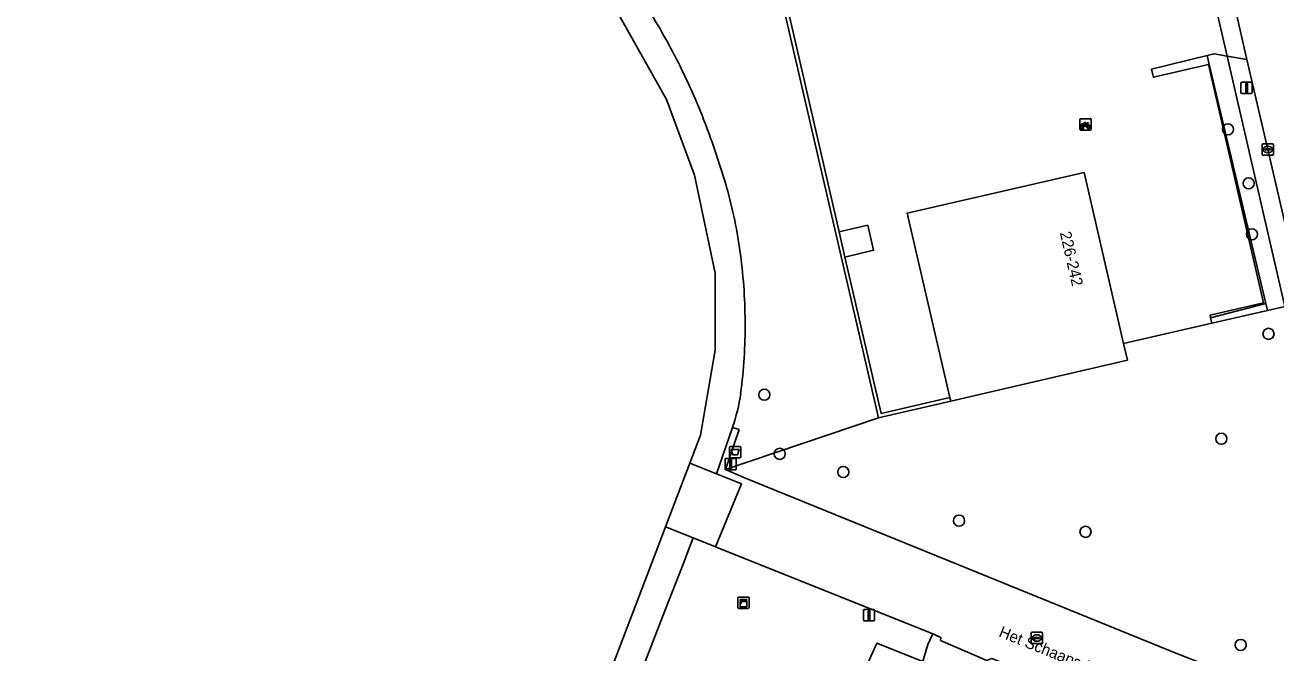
# Model space of a CAD drawing. Extents: x 156412 to 157779, y 382335 to 383768.
# Drawn here: x 156511.9 to 156622, y 383067.3 to 383122.6 of the extents above; entities that cross this region are included whole.
import ezdxf

# ---------------------------------------------------------------- set-up
doc = ezdxf.new("R2010")
doc.units = 0
for name, color, linetype in [('IMGEO_Afvalbak', 7, 'Continuous'), ('IMGEO_Boom', 7, 'Continuous'), ('IMGEO_Erf', 7, 'Continuous'), ('IMGEO_Fietsenrek', 7, 'Continuous'), ('IMGEO_Groenvoorziening', 7, 'Continuous'), ('IMGEO_Haag', 7, 'Continuous'), ('IMGEO_Kast', 7, 'Continuous'), ('IMGEO_Kolk', 7, 'Continuous'), ('IMGEO_Lichtmast', 7, 'Continuous'), ('IMGEO_Muur', 7, 'Continuous'), ('IMGEO_Openbare_ruimte_label', 7, 'Continuous'), ('IMGEO_Pand', 7, 'Continuous'), ('IMGEO_Pand_nummerreeks', 7, 'Continuous'), ('IMGEO_Rijbaan_lokaal_gesloten', 7, 'Continuous'), ('IMGEO_Rioolput', 7, 'Continuous'), ('IMGEO_Verkeersbordpaal', 7, 'Continuous'), ('IMGEO_Voetpad_gesloten', 7, 'Continuous'), ('IMGEO_Voetpad_halfverhard', 7, 'Continuous'), ('IMGEO_Voetpad_open', 7, 'Continuous')]:
    doc.layers.add(name, color=color, linetype=linetype)

msp = doc.modelspace()

# ---------------------------------------------------------------- linework, layer by layer
at = {"layer": 'IMGEO_Afvalbak'}
for p, q in [((156573.89, 383084.61), (156573.89, 383085.41)), ((156573.89, 383085.41), (156573.89, 383084.61)), ((156573.99, 383085.51), (156574.78, 383085.51)), ((156574.78, 383085.51), (156573.99, 383085.51)), ((156574.88, 383085.41), (156574.88, 383084.61)), ((156574.88, 383084.61), (156574.88, 383085.41)), ((156574.78, 383084.51), (156573.99, 383084.51)), ((156573.99, 383084.51), (156574.78, 383084.51))]:
    msp.add_line(p, q, dxfattribs=at)
msp.add_lwpolyline([(156574.03, 383085.23), (156574.73, 383085.23), (156574.58, 383084.76), (156574.18, 383084.76), (156574.03, 383085.23)], dxfattribs=at)
for centre, start, end in [((156573.99, 383085.41), 90, 180), ((156573.99, 383085.41), 90, 180), ((156573.99, 383084.61), 180, 270), ((156573.99, 383084.61), 180, 270), ((156574.78, 383085.41), 0, 90), ((156574.78, 383085.41), 360, 90), ((156574.78, 383084.61), 270, 0), ((156574.78, 383084.61), 270, 0)]:
    msp.add_arc(centre, 0.1, start, end, dxfattribs=at)
at = {"layer": 'IMGEO_Boom'}
for centre in [(156617.78, 383113.41), (156619.59, 383108.66), (156619.89, 383104.18), (156621.34, 383095.42), (156576.95, 383090.06), (156617.19, 383086.19), (156578.31, 383084.86), (156583.9, 383083.26), (156594.1, 383078.99), (156605.23, 383078), (156618.89, 383068.05)]:
    msp.add_circle(centre, 0.489, dxfattribs=at)
at = {"layer": 'IMGEO_Erf'}
msp.add_lwpolyline([(156575.46, 383139.41), (156583.53, 383104.39), (156586.06, 383104.98), (156586.57, 383102.77), (156584.04, 383102.18), (156587.25, 383088.4), (156593.29, 383089.81), (156589.52, 383106.04), (156604.73, 383109.54), (156605.1, 383109.62), (156608.58, 383094.56), (156616.36, 383096.35), (156616.24, 383096.84), (156616.19, 383097.05), (156620.9, 383098.15), (156616.06, 383119.11), (156611.32, 383118.02), (156611.21, 383117.99), (156611.03, 383118.7), (156615.93, 383119.91), (156616.56, 383120.06), (156617.71, 383119.86), (156616.28, 383125.95)], dxfattribs=at)
msp.add_lwpolyline([(156627.81, 383047.84), (156592.11, 383062.03), (156589.61, 383063.02), (156590.68, 383065.92), (156590.9, 383066.51), (156590.92, 383066.59), (156586.87, 383068.2), (156585.29, 383064.74), (156563.01, 383025.82), (156595.15, 383012.1), (156611.36, 383016.16), (156615.25, 383017.09), (156620.32, 383018.31), (156633.88, 383021.57), (156629.77, 383039.35)], close=True, dxfattribs=at)
at = {"layer": 'IMGEO_Fietsenrek'}
for p, q in [((156604.8, 383114.35), (156605.64, 383114.35)), ((156605.64, 383114.35), (156604.8, 383114.35)), ((156604.73, 383113.43), (156604.73, 383114.27)), ((156604.73, 383114.27), (156604.73, 383113.43)), ((156605.65, 383113.35), (156604.81, 383113.35)), ((156604.81, 383113.35), (156605.65, 383113.35)), ((156604.86, 383113.44), (156604.89, 383113.6)), ((156604.89, 383113.44), (156604.86, 383113.44)), ((156604.92, 383113.59), (156604.89, 383113.44)), ((156604.97, 383113.61), (156604.96, 383113.61)), ((156605.01, 383113.44), (156604.97, 383113.58)), ((156605, 383113.62), (156605, 383113.61)), ((156605.01, 383113.58), (156605.04, 383113.44)), ((156605.04, 383113.44), (156605.01, 383113.44)), ((156605.42, 383113.9), (156605.45, 383113.81)), ((156605.73, 383114.28), (156605.73, 383113.44)), ((156605.73, 383113.44), (156605.73, 383114.28))]:
    msp.add_line(p, q, dxfattribs=at)
for points in [[(156605.06, 383113.83), (156605.01, 383113.74), (156604.97, 383113.71), (156604.97, 383113.76), (156605.03, 383113.85)], [(156605.04, 383113.88), (156605.14, 383114.04), (156605.22, 383114.03), (156605.22, 383114.02), (156605.17, 383114.01), (156605.14, 383113.96), (156605.4, 383113.92)], [(156605.34, 383113.64), (156605.29, 383113.64), (156605.1, 383113.89), (156605.08, 383113.85)], [(156605.38, 383113.9), (156605.13, 383113.94), (156605.11, 383113.91), (156605.28, 383113.69), (156605.38, 383113.9)], [(156605.43, 383113.8), (156605.4, 383113.88), (156605.29, 383113.66), (156605.34, 383113.66)], [(156605.46, 383113.78), (156605.52, 383113.64), (156605.37, 383113.64)], [(156605.37, 383113.66), (156605.49, 383113.66), (156605.44, 383113.77)], [(156605.4, 383113.92), (156605.42, 383113.97), (156605.42, 383113.98), (156605.39, 383113.98), (156605.38, 383113.99), (156605.38, 383113.99), (156605.38, 383114), (156605.48, 383113.98), (156605.48, 383113.97), (156605.47, 383113.96), (156605.46, 383113.95), (156605.44, 383113.96), (156605.42, 383113.9)]]:
    msp.add_lwpolyline(points, dxfattribs=at)
for centre, radius, start, end in [((156604.81, 383114.28), 0.0779, 92.4484, 184.2845), ((156604.81, 383114.28), 0.0779, 92.4484, 184.2845), ((156605.65, 383114.28), 0.0779, 2.4484, 94.2845), ((156605.65, 383114.28), 0.0779, 2.4484, 94.2845), ((156604.81, 383113.43), 0.0779, 182.4484, 274.2845), ((156604.81, 383113.43), 0.0779, 182.4484, 274.2845), ((156604.97, 383113.74), 0.159, 62.6766, 242.1369), ((156604.97, 383113.74), 0.129, 63.3192, 238.903), ((156604.95, 383113.61), 0.0499, 12.8025, 158.6934), ((156604.97, 383113.74), 0.159, 253.9967, 271.7867), ((156604.95, 383113.61), 0.0174, 12.8025, 163.4502), ((156604.97, 383113.74), 0.129, 253.415, 269.0204), ((156604.97, 383113.74), 0.129, 283.6043, 43.4302), ((156604.97, 383113.74), 0.159, 283.5766, 46.6042), ((156605.49, 383113.65), 0.159, 187.0065, 105.7708), ((156605.49, 383113.65), 0.159, 113.3408, 178.3217), ((156605.49, 383113.65), 0.129, 188.6715, 104.5883), ((156605.49, 383113.65), 0.129, 113.923, 177.9556), ((156605.65, 383113.43), 0.0779, 272.4484, 4.2845), ((156605.65, 383113.43), 0.0779, 272.4484, 4.2845)]:
    msp.add_arc(centre, radius, start, end, dxfattribs=at)
at = {"layer": 'IMGEO_Groenvoorziening'}
for points in [[(156574.15, 383087.17), (156574.73, 383087), (156573.54, 383083.48), (156587.01, 383088.02), (156575.07, 383139.65)], [(156622.77, 383097.83), (156621.24, 383097.47), (156616.36, 383096.35), (156608.58, 383094.56), (156608.92, 383093.1), (156593.37, 383089.5), (156587.01, 383088.02), (156573.54, 383083.48), (156575.16, 383082.79), (156612.69, 383067.54)], [(156585.29, 383064.74), (156586.87, 383068.2), (156590.92, 383066.59), (156591.35, 383068.09), (156591.78, 383069.02), (156572.65, 383076.68), (156570.68, 383077.47), (156570.33, 383076.55), (156569.85, 383075.31), (156568.19, 383071.04), (156553.09, 383032.02)]]:
    msp.add_lwpolyline(points, dxfattribs=at)
for points in [[(156621.1, 383098.08), (156616.06, 383119.38), (156615.93, 383119.91), (156611.03, 383118.7), (156611.21, 383117.99), (156611.32, 383118.02), (156616.06, 383119.11), (156620.9, 383098.15), (156616.19, 383097.05), (156616.24, 383096.84)], [(156622.77, 383097.83), (156617.71, 383119.86), (156616.56, 383120.06), (156615.93, 383119.91), (156616.06, 383119.38), (156621.1, 383098.08), (156621.24, 383097.47)], [(156621.24, 383097.47), (156621.1, 383098.08), (156616.24, 383096.84), (156616.36, 383096.35)]]:
    msp.add_lwpolyline(points, close=True, dxfattribs=at)
for centre, radius, start, end in [((156515.79, 383092.23), 60.02, 27.4791, 33.2521), ((156517.4, 383093.05), 58.22, 21.5413, 27.4941), ((156507.51, 383089.13), 68.85, 16.5109, 21.5502), ((156534.8, 383097.2), 40.39, 7.9481, 16.5428), ((156527.82, 383096.22), 47.44, 0.3218, 7.9567), ((156528.24, 383096.24), 47.02, 352.591, 0.2937), ((156557.84, 383092.7), 17.22, 341.2783, 351.5672), ((156632.86, 383114.2), 50.83, 246.6277, 256.0191)]:
    msp.add_arc(centre, radius, start, end, dxfattribs=at)
at = {"layer": 'IMGEO_Haag'}
for points in [[(156621.1, 383098.08), (156616.06, 383119.38), (156615.93, 383119.91), (156611.03, 383118.7), (156611.21, 383117.99), (156611.32, 383118.02), (156616.06, 383119.11), (156620.9, 383098.15), (156616.19, 383097.05), (156616.24, 383096.84)], [(156621.24, 383097.47), (156621.1, 383098.08), (156616.24, 383096.84), (156616.36, 383096.35)]]:
    msp.add_lwpolyline(points, close=True, dxfattribs=at)
at = {"layer": 'IMGEO_Kast'}
for p, q in [((156574.62, 383071.33), (156574.62, 383072.17)), ((156574.62, 383072.17), (156574.62, 383071.33)), ((156574.69, 383072.26), (156575.53, 383072.26)), ((156575.53, 383072.26), (156574.69, 383072.26)), ((156575.62, 383072.18), (156575.62, 383071.34)), ((156575.62, 383071.34), (156575.62, 383072.18)), ((156575.54, 383071.26), (156574.7, 383071.26)), ((156574.7, 383071.26), (156575.54, 383071.26))]:
    msp.add_line(p, q, dxfattribs=at)
for points in [[(156574.81, 383072.05), (156575.41, 383072.05), (156575.41, 383071.96), (156574.81, 383071.96), (156574.81, 383072.05)], [(156574.81, 383071.87), (156575.41, 383071.87), (156575.41, 383071.39), (156574.81, 383071.39), (156574.81, 383071.87)]]:
    msp.add_lwpolyline(points, dxfattribs=at)
msp.add_circle((156574.89, 383071.72), 0.0377, dxfattribs=at)
for centre, start, end in [((156574.69, 383072.18), 92.4484, 184.2845), ((156574.69, 383072.18), 92.4484, 184.2845), ((156575.54, 383072.18), 2.4484, 94.2845), ((156575.54, 383072.18), 2.4484, 94.2845), ((156574.69, 383071.34), 182.4484, 274.2845), ((156574.69, 383071.34), 182.4484, 274.2845), ((156575.54, 383071.34), 272.4484, 4.2845), ((156575.54, 383071.34), 272.4484, 4.2845)]:
    msp.add_arc(centre, 0.0779, start, end, dxfattribs=at)
at = {"layer": 'IMGEO_Kolk'}
for p, q in [((156620.86, 383112.14), (156621.71, 383112.14)), ((156620.78, 383111.22), (156620.78, 383112.07)), ((156621.71, 383111.14), (156620.86, 383111.14)), ((156621.04, 383111.64), (156621.04, 383111.65)), ((156621.48, 383111.6), (156621.08, 383111.6)), ((156621.09, 383111.69), (156621.48, 383111.69)), ((156621.27, 383111.92), (156621.3, 383111.92)), ((156621.29, 383111.36), (156621.27, 383111.36)), ((156621.53, 383111.65), (156621.53, 383111.64)), ((156621.78, 383112.07), (156621.78, 383111.22))]:
    msp.add_line(p, q, dxfattribs=at)
for points in [[(156620.86, 383112.14), (156621.71, 383112.14)], [(156620.78, 383111.22), (156620.78, 383112.07)], [(156621.71, 383111.14), (156620.86, 383111.14)], [(156621.78, 383112.07), (156621.78, 383111.22)]]:
    msp.add_lwpolyline(points, dxfattribs=at)
for centre, radius, start, end in [((156620.86, 383112.07), 0.0765, 91.552, 178.448), ((156620.86, 383112.07), 0.0765, 91.552, 178.448), ((156621.71, 383112.07), 0.0765, 1.552, 88.448), ((156621.71, 383112.07), 0.0765, 1.552, 88.448), ((156620.86, 383111.22), 0.0765, 181.552, 268.448), ((156620.86, 383111.22), 0.0765, 181.552, 268.448), ((156621.08, 383111.65), 0.0403, 85.8775, 175.7526), ((156621.08, 383111.64), 0.0366, 178.938, 274.7102), ((156621.49, 383111.65), 0.0386, 1.7309, 96.639), ((156621.48, 383111.64), 0.043, 264.8664, 352.4533), ((156621.71, 383111.22), 0.0765, 271.552, 358.448), ((156621.71, 383111.22), 0.0765, 271.552, 358.448)]:
    msp.add_arc(centre, radius, start, end, dxfattribs=at)
for centre, major_axis, ratio, start_param, end_param in [((156621.27, 383111.64), (-0.387, 0.002), 0.722429, 4.712389, 7.853982), ((156621.29, 383111.64), (-0.39, 0.002), 0.717154, 1.570796, 4.712389)]:
    msp.add_ellipse(centre, major_axis=major_axis, ratio=ratio, start_param=start_param, end_param=end_param, dxfattribs=at)
at = {"layer": 'IMGEO_Lichtmast'}
for p, q in [((156618.91, 383116.66), (156618.91, 383117.46)), ((156618.91, 383117.46), (156618.91, 383116.66)), ((156619.01, 383117.56), (156619.8, 383117.56)), ((156619.8, 383117.56), (156619.01, 383117.56)), ((156619.8, 383116.56), (156619.01, 383116.56)), ((156619.01, 383116.56), (156619.8, 383116.56)), ((156619.9, 383117.46), (156619.9, 383116.66)), ((156619.9, 383116.66), (156619.9, 383117.46)), ((156585.67, 383070.26), (156585.67, 383071.06)), ((156585.67, 383071.06), (156585.67, 383070.26)), ((156585.77, 383071.16), (156586.56, 383071.16)), ((156586.56, 383071.16), (156585.77, 383071.16)), ((156586.66, 383071.06), (156586.66, 383070.26)), ((156586.66, 383070.26), (156586.66, 383071.06)), ((156586.56, 383070.16), (156585.77, 383070.16)), ((156585.77, 383070.16), (156586.56, 383070.16))]:
    msp.add_line(p, q, dxfattribs=at)
for points in [[(156619.33, 383117.44), (156619.48, 383117.44), (156619.48, 383116.69), (156619.33, 383116.69), (156619.33, 383117.44)], [(156586.09, 383071.03), (156586.24, 383071.03), (156586.24, 383070.28), (156586.09, 383070.28), (156586.09, 383071.03)]]:
    msp.add_lwpolyline(points, dxfattribs=at)
for centre, start, end in [((156619.01, 383117.46), 90, 180), ((156619.01, 383117.46), 90, 180), ((156619.01, 383116.66), 180, 270), ((156619.01, 383116.66), 180, 270), ((156619.8, 383117.46), 0, 90), ((156619.8, 383117.46), 360, 90), ((156619.8, 383116.66), 270, 0), ((156619.8, 383116.66), 270, 0), ((156585.77, 383071.06), 90, 180), ((156585.77, 383071.06), 90, 180), ((156585.77, 383070.26), 180, 270), ((156585.77, 383070.26), 180, 270), ((156586.56, 383071.06), 0, 90), ((156586.56, 383071.06), 360, 90), ((156586.56, 383070.26), 270, 0), ((156586.56, 383070.26), 270, 0)]:
    msp.add_arc(centre, 0.1, start, end, dxfattribs=at)
at = {"layer": 'IMGEO_Muur'}
msp.add_lwpolyline([(156593.37, 383089.5), (156593.29, 383089.81), (156587.25, 383088.4), (156584.04, 383102.18), (156583.53, 383104.39), (156575.46, 383139.41), (156580.51, 383140.59), (156580.43, 383140.9), (156575.07, 383139.65), (156587.01, 383088.02)], close=True, dxfattribs=at)
at = {"layer": 'IMGEO_Pand'}
for points in [[(156593.37, 383089.5), (156608.92, 383093.1), (156608.58, 383094.56), (156605.1, 383109.62), (156604.73, 383109.54), (156589.52, 383106.04), (156593.29, 383089.81)], [(156583.53, 383104.39), (156584.04, 383102.18), (156586.57, 383102.77), (156586.06, 383104.98)]]:
    msp.add_lwpolyline(points, close=True, dxfattribs=at)
at = {"layer": 'IMGEO_Rijbaan_lokaal_gesloten'}
for points in [[(156596.78, 383217.69), (156600.9, 383199.89), (156602.45, 383193.13), (156604.23, 383185.33), (156605.14, 383181.35), (156607.27, 383172.18), (156607.63, 383170.66), (156608.69, 383166.12), (156610.81, 383156.98), (156611.22, 383155.2), (156612.64, 383149.08), (156613.11, 383147.05), (156617.5, 383128.14), (156617.74, 383127.07), (156619.43, 383119.57), (156621.29, 383111.65), (156624.32, 383098.49)], [(156612.69, 383067.54), (156575.16, 383082.79), (156573.54, 383083.48), (156574.73, 383087), (156574.15, 383087.17), (156572.74, 383083.1), (156574.93, 383082.21), (156572.65, 383076.68), (156591.78, 383069.02), (156592.49, 383068.7), (156592.47, 383068.44), (156596.55, 383066.69), (156596.97, 383066.86), (156611.41, 383061.22)]]:
    msp.add_lwpolyline(points, dxfattribs=at)
msp.add_lwpolyline([(156570.4, 383084.05), (156568.26, 383078.44), (156570.68, 383077.47), (156572.65, 383076.68), (156574.93, 383082.21), (156572.74, 383083.1)], close=True, dxfattribs=at)
msp.add_arc((156632.86, 383114.2), 50.83, 246.6277, 256.0191, dxfattribs=at)
at = {"layer": 'IMGEO_Rioolput'}
for p, q in [((156600.51, 383069.16), (156601.37, 383069.16)), ((156600.44, 383068.23), (156600.44, 383069.08)), ((156601.37, 383068.16), (156600.51, 383068.16)), ((156600.7, 383068.65), (156600.7, 383068.66)), ((156600.74, 383068.7), (156601.14, 383068.7)), ((156601.13, 383068.61), (156600.74, 383068.61)), ((156600.95, 383068.38), (156600.92, 383068.38)), ((156600.93, 383068.94), (156600.95, 383068.94)), ((156601.18, 383068.66), (156601.18, 383068.65)), ((156601.44, 383069.08), (156601.44, 383068.23))]:
    msp.add_line(p, q, dxfattribs=at)
for points in [[(156600.51, 383069.16), (156601.37, 383069.16)], [(156600.44, 383068.23), (156600.44, 383069.08)], [(156601.37, 383068.16), (156600.51, 383068.16)], [(156601.44, 383069.08), (156601.44, 383068.23)]]:
    msp.add_lwpolyline(points, dxfattribs=at)
for centre, radius, start, end in [((156600.51, 383069.08), 0.0765, 91.552, 178.448), ((156600.51, 383069.08), 0.0765, 91.552, 178.448), ((156601.36, 383069.08), 0.0765, 1.552, 88.448), ((156601.36, 383069.08), 0.0765, 1.552, 88.448), ((156600.51, 383068.23), 0.0765, 181.552, 268.448), ((156600.51, 383068.23), 0.0765, 181.552, 268.448), ((156600.74, 383068.66), 0.0403, 85.8775, 175.7526), ((156600.73, 383068.65), 0.0366, 178.938, 274.7102), ((156601.14, 383068.66), 0.043, 264.8664, 352.4533), ((156601.14, 383068.66), 0.0386, 1.7309, 96.639), ((156601.36, 383068.23), 0.0765, 271.552, 358.448), ((156601.36, 383068.23), 0.0765, 271.552, 358.448)]:
    msp.add_arc(centre, radius, start, end, dxfattribs=at)
for centre, major_axis, ratio, start_param, end_param in [((156600.93, 383068.66), (-0.387, 0.002), 0.722429, 4.712389, 7.853982), ((156600.95, 383068.66), (-0.39, 0.002), 0.717154, 1.570796, 4.712389)]:
    msp.add_ellipse(centre, major_axis=major_axis, ratio=ratio, start_param=start_param, end_param=end_param, dxfattribs=at)
at = {"layer": 'IMGEO_Verkeersbordpaal'}
for p, q in [((156573.5, 383083.55), (156573.5, 383084.35)), ((156573.5, 383084.35), (156573.5, 383083.55)), ((156573.6, 383084.45), (156574.38, 383084.45)), ((156574.38, 383084.45), (156573.6, 383084.45)), ((156574.48, 383084.35), (156574.48, 383083.55)), ((156574.48, 383083.55), (156574.48, 383084.35)), ((156574.38, 383083.45), (156573.6, 383083.45)), ((156573.6, 383083.45), (156574.38, 383083.45))]:
    msp.add_line(p, q, dxfattribs=at)
msp.add_lwpolyline([(156573.91, 383084.33), (156574.07, 383084.33), (156574.07, 383083.58), (156573.91, 383083.58), (156573.91, 383084.33)], dxfattribs=at)
for centre, start, end in [((156573.6, 383084.35), 90, 180), ((156573.6, 383084.35), 90, 180), ((156573.6, 383083.55), 180, 270), ((156573.6, 383083.55), 180, 270), ((156574.38, 383084.35), 0, 90), ((156574.38, 383084.35), 360, 90), ((156574.38, 383083.55), 270, 0), ((156574.38, 383083.55), 270, 0)]:
    msp.add_arc(centre, 0.1, start, end, dxfattribs=at)
at = {"layer": 'IMGEO_Voetpad_gesloten'}
for points in [[(156517.45, 383230.42), (156513.73, 383234.43), (156511.86, 383233.29), (156516.84, 383227.39), (156520.5, 383221.21), (156522.26, 383214.89), (156522.73, 383208.61), (156521.93, 383192.97), (156522.88, 383180.98), (156526.39, 383168.67), (156531.58, 383158.64), (156539.23, 383148.89), (156549.22, 383140.14), (156558.92, 383130.34), (156564.24, 383123.35), (156568.33, 383116.03), (156570.81, 383109.37), (156572.61, 383100.77), (156572.61, 383093.97), (156571.33, 383086.5), (156570.4, 383084.05)], [(156570.4, 383084.05), (156572.74, 383083.1), (156574.15, 383087.17)], [(156553.09, 383032.02), (156568.19, 383071.04), (156569.85, 383075.31), (156570.33, 383076.55), (156570.68, 383077.47), (156568.26, 383078.44), (156567.91, 383077.51), (156550.64, 383032.29), (156549.74, 383026.25), (156549.74, 383019.88), (156553.69, 383008.18), (156558.59, 382999.34), (156568, 382986.26), (156591.68, 382959.64), (156594.87, 382954.12), (156597.2, 382948.89), (156600.29, 382938.71), (156602.52, 382933.44), (156605.02, 382929.18), (156613.06, 382922.19)]]:
    msp.add_lwpolyline(points, dxfattribs=at)
for centre, radius, start, end in [((156515.79, 383092.23), 60.02, 27.4791, 33.2521), ((156517.4, 383093.05), 58.22, 21.5413, 27.4941), ((156507.51, 383089.13), 68.85, 16.5109, 21.5502), ((156534.8, 383097.2), 40.39, 7.9481, 16.5428), ((156527.82, 383096.22), 47.44, 0.3218, 7.9567), ((156528.24, 383096.24), 47.02, 352.591, 0.2937), ((156557.84, 383092.7), 17.22, 341.2783, 351.5672)]:
    msp.add_arc(centre, radius, start, end, dxfattribs=at)
at = {"layer": 'IMGEO_Voetpad_halfverhard'}
msp.add_lwpolyline([(156596.55, 383066.69), (156592.47, 383068.44), (156592.49, 383068.7), (156591.78, 383069.02), (156591.35, 383068.09), (156590.92, 383066.59), (156590.9, 383066.51), (156590.68, 383065.92), (156589.61, 383063.02), (156592.11, 383062.03), (156593.58, 383063.84), (156593.98, 383064.22), (156594.38, 383064.45)], close=True, dxfattribs=at)
at = {"layer": 'IMGEO_Voetpad_open'}
msp.add_lwpolyline([(156617.74, 383127.07), (156616.28, 383125.95), (156617.71, 383119.86), (156619.43, 383119.57)], close=True, dxfattribs=at)
msp.add_lwpolyline([(156630.48, 383071.44), (156629.14, 383077.55), (156625.73, 383092.33), (156624.38, 383098.2), (156624.32, 383098.49), (156621.29, 383111.65), (156619.43, 383119.57), (156617.71, 383119.86), (156622.77, 383097.83), (156628.9, 383071.15)], dxfattribs=at)

# ---------------------------------------------------------------- texts
at = {"layer": 'IMGEO_Openbare_ruimte_label'}
msp.add_text('Het Schaapsdijk', height=1, rotation=338.1028, dxfattribs=at).set_placement((156597.52, 383068.81))
at = {"layer": 'IMGEO_Pand_nummerreeks'}
msp.add_text('226-242', height=1, rotation=283.003, dxfattribs=at).set_placement((156602.96, 383104.31))

doc.saveas('drawing.dxf')
